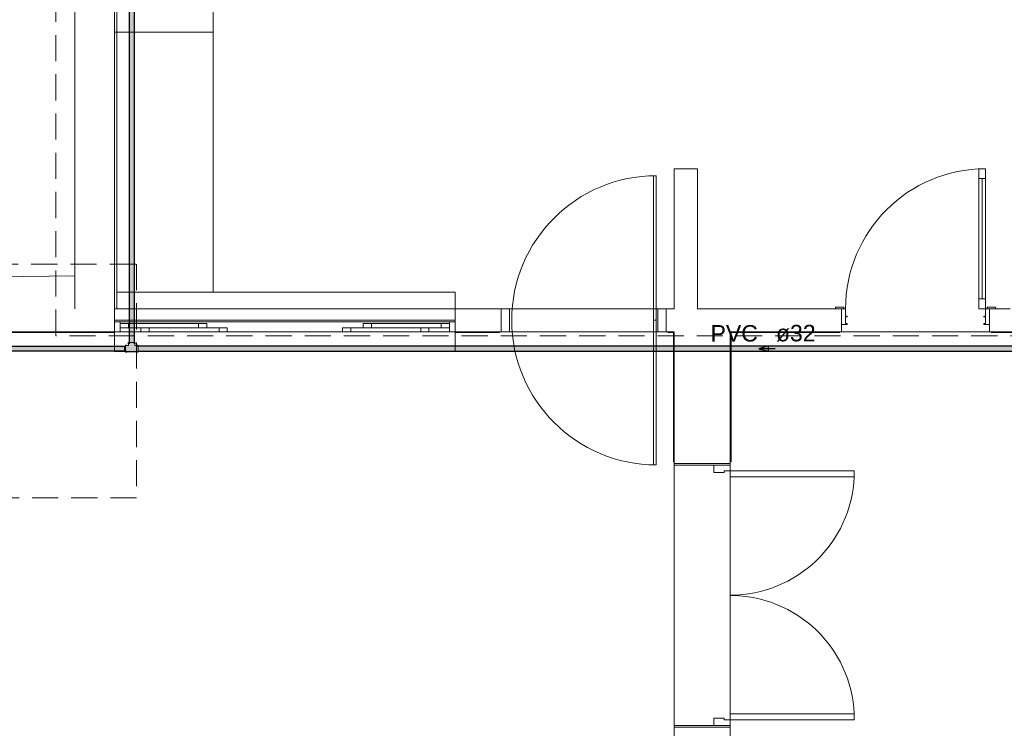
# Model space of a CAD drawing. Header units: millimetres. Extents: x 567 to 934, y -1 to 364.
# Tile 409 of 656: x 739 to 751, y 39 to 47. Entities that reach past the tile are written whole.
import ezdxf

# ---------------------------------------------------------------- set-up
doc = ezdxf.new("R2010")
doc.units = ezdxf.units.MM
doc.header["$MEASUREMENT"] = 0
doc.linetypes.add('HIDDEN2', pattern=[0.47625, 0.3175, -0.15875])
doc.linetypes.add('NULL', pattern=[0])
for name, color, linetype, lineweight in [('AF-Condutos', 140, 'Continuous', 25), ('AF-Conexões', 152, 'Continuous', 18), ('AF-Sentido conduto', 140, 'Continuous', 30), ('AF-Textos conduto', 7, 'Continuous', 9), ('DI-Detalhes', 1, 'HIDDEN2', 9)]:
    doc.layers.add(name, color=color, linetype=linetype, lineweight=lineweight)
doc.layers.add('ARQ FINA', color=8, linetype='Continuous')
doc.styles.add('Arial', font='arial.ttf')

msp = doc.modelspace()

# ---------------------------------------------------------------- hatches: boundary and pattern name
at = {"layer": 'AF-Condutos', "linetype": 'Continuous'}
for points in [[(740.012, 54.225), (740.012, 43.337), (740.022, 54.429), (740.013, 54.429)], [(740.035, 54.432), (740.022, 43.357), (740.035, 43.357)], [(740.022, 54.225), (740.022, 43.337), (740.035, 54.432), (740.022, 54.432)], [(740.048, 54.432), (740.035, 54.432), (740.035, 43.337)], [(740.048, 54.432), (740.035, 43.357), (740.048, 43.357)], [(740.07, 54.432), (740.048, 54.432), (740.048, 43.337), (740.049, 54.225), (740.049, 43.835), (740.06, 54.245), (740.06, 43.337), (740.067, 54.245), (740.068, 43.337), (740.07, 54.029), (740.07, 43.337)], [(740.012, 54.245), (740.007, 43.357), (740.012, 43.357)], [(740.007, 53.999), (740.007, 43.337), (740.012, 53.999), (740.01, 54.195)], [(740.022, 54.245), (740.012, 43.357), (740.022, 43.357)], [(740.049, 43.835), (740.049, 54.245), (740.048, 43.337)], [(740.049, 43.835), (740.049, 43.337), (740.06, 54.245)], [(740.06, 54.245), (740.049, 43.357), (740.06, 43.357)], [(740.067, 54.245), (740.06, 43.357), (740.068, 43.357)], [(740.07, 54.029), (740.068, 43.357), (740.07, 43.357)], [(740.049, 43.835), (740.048, 43.357), (740.049, 43.357)], [(735.146, 43.305), (735.144, 43.304), (739.968, 43.304)], [(735.144, 43.305), (739.948, 43.304), (739.948, 43.305)], [(735.146, 43.304), (735.144, 43.299), (739.968, 43.299)], [(735.144, 43.304), (739.948, 43.299), (739.948, 43.304)], [(735.146, 43.299), (735.144, 43.29), (739.968, 43.29)], [(735.144, 43.299), (739.948, 43.29), (739.948, 43.299)], [(740.096, 43.312), (755.177, 43.311), (755.177, 43.312)], [(740.096, 43.311), (755.177, 43.304), (755.177, 43.311)], [(740.096, 43.304), (755.177, 43.293), (755.177, 43.304)], [(755.313, 43.311), (740.116, 43.312), (740.116, 43.311)], [(755.313, 43.304), (740.116, 43.311), (740.116, 43.304)], [(755.313, 43.293), (740.116, 43.304), (740.116, 43.293)], [(735.22, 43.29), (735.144, 43.29), (739.968, 43.28)], [(735.146, 43.29), (735.144, 43.28), (739.968, 43.28)], [(735.22, 43.29), (739.968, 43.29), (735.144, 43.29)], [(735.144, 43.29), (739.948, 43.29), (739.948, 43.29)], [(735.144, 43.28), (739.948, 43.27), (739.948, 43.28)], [(735.144, 43.28), (735.144, 43.27), (739.968, 43.27)], [(735.144, 43.27), (739.948, 43.262), (739.948, 43.27)], [(735.144, 43.27), (735.144, 43.262), (739.968, 43.262)], [(735.144, 43.262), (739.948, 43.256), (739.948, 43.262)], [(735.144, 43.262), (735.144, 43.256), (739.968, 43.256)], [(735.144, 43.256), (739.948, 43.255), (739.948, 43.256)], [(735.144, 43.256), (735.144, 43.255), (739.968, 43.255)], [(735.22, 43.29), (739.948, 43.28), (739.948, 43.29)], [(740.096, 43.293), (755.177, 43.28), (755.177, 43.293)], [(740.096, 43.28), (755.177, 43.267), (755.177, 43.28)], [(740.096, 43.267), (755.177, 43.256), (755.177, 43.267)], [(740.096, 43.256), (755.177, 43.25), (755.177, 43.256)], [(740.096, 43.25), (755.177, 43.248), (755.177, 43.25)], [(755.313, 43.28), (740.116, 43.293), (740.116, 43.28)], [(755.313, 43.267), (740.116, 43.28), (740.116, 43.267)], [(755.313, 43.256), (740.116, 43.267), (740.116, 43.256)], [(755.313, 43.25), (740.116, 43.256), (740.116, 43.25)], [(755.313, 43.248), (740.116, 43.25), (740.116, 43.248)]]:
    msp.add_hatch(color=151, dxfattribs=at).paths.add_polyline_path(points)
at = {"layer": 'AF-Conexões', "linetype": 'Continuous'}
for points in [[(739.948, 43.247), (739.96, 43.247), (739.96, 43.3), (739.948, 43.307)], [(739.96, 43.316), (739.96, 43.247), (739.992, 43.246), (739.96, 43.241), (739.96, 43.237), (739.977, 43.241), (740.009, 43.241), (740.012, 43.244), (740.099, 43.243), (740.116, 43.236), (740.116, 43.3), (740.104, 43.293), (740.099, 43.285), (740.116, 43.3), (740.116, 43.32), (740.076, 43.316), (740.076, 43.34), (740.081, 43.345), (740.081, 43.357), (739.997, 43.357), (739.995, 43.345), (740.003, 43.34), (740.001, 43.315), (739.977, 43.317), (739.972, 43.322), (739.96, 43.322), (739.96, 43.316), (739.972, 43.319)]]:
    msp.add_hatch(color=161, dxfattribs=at).paths.add_polyline_path(points)

# ---------------------------------------------------------------- linework, layer by layer
at = {"layer": 'AF-Condutos'}
for p, q in [((740.007, 53.942), (740.007, 43.337)), ((740.07, 43.337), (740.07, 54.029)), ((739.948, 43.305), (735.144, 43.305)), ((755.177, 43.312), (740.096, 43.312)), ((735.144, 43.255), (739.968, 43.255)), ((740.116, 43.248), (755.313, 43.248))]:
    msp.add_line(p, q, dxfattribs=at)
at = {"layer": 'AF-Conexões'}
for p, q in [((739.948, 43.307), (739.948, 43.305)), ((739.96, 43.307), (739.948, 43.307)), ((739.948, 43.305), (739.948, 43.286)), ((739.96, 43.322), (739.96, 43.32)), ((739.972, 43.322), (739.96, 43.322)), ((739.96, 43.32), (739.96, 43.316)), ((739.96, 43.316), (739.96, 43.309)), ((739.96, 43.309), (739.96, 43.307)), ((739.96, 43.307), (739.96, 43.305)), ((739.96, 43.305), (739.96, 43.3)), ((739.96, 43.3), (739.96, 43.29)), ((739.977, 43.317), (739.972, 43.322)), ((740, 43.317), (739.977, 43.317)), ((739.995, 43.357), (739.995, 43.345)), ((739.997, 43.357), (739.995, 43.357)), ((739.995, 43.345), (740, 43.34)), ((740.001, 43.357), (739.997, 43.357)), ((740, 43.34), (740, 43.317)), ((740.007, 43.357), (740.001, 43.357)), ((740.008, 43.357), (740.007, 43.357)), ((740.017, 43.357), (740.008, 43.357)), ((740.027, 43.357), (740.017, 43.357)), ((740.038, 43.357), (740.027, 43.357)), ((740.049, 43.357), (740.038, 43.357)), ((740.06, 43.357), (740.049, 43.357)), ((740.069, 43.357), (740.06, 43.357)), ((740.07, 43.357), (740.069, 43.357)), ((740.075, 43.357), (740.07, 43.357)), ((740.08, 43.357), (740.075, 43.357)), ((740.076, 43.34), (740.081, 43.345)), ((740.076, 43.317), (740.076, 43.34)), ((740.099, 43.317), (740.076, 43.317)), ((740.081, 43.357), (740.08, 43.357)), ((740.081, 43.345), (740.081, 43.357)), ((740.104, 43.322), (740.099, 43.317)), ((740.116, 43.322), (740.104, 43.322)), ((740.116, 43.32), (740.116, 43.322)), ((740.116, 43.316), (740.116, 43.32)), ((740.116, 43.312), (740.116, 43.316)), ((740.116, 43.309), (740.116, 43.312)), ((740.116, 43.3), (740.116, 43.309)), ((740.116, 43.29), (740.116, 43.3)), ((739.948, 43.286), (739.948, 43.259)), ((739.948, 43.259), (739.948, 43.255)), ((739.948, 43.255), (739.948, 43.247)), ((739.948, 43.247), (739.96, 43.247)), ((739.96, 43.29), (739.96, 43.279)), ((739.96, 43.279), (739.96, 43.268)), ((739.96, 43.268), (739.96, 43.257)), ((739.96, 43.257), (739.96, 43.255)), ((739.96, 43.255), (739.96, 43.248)), ((739.96, 43.248), (739.96, 43.247)), ((739.96, 43.247), (739.96, 43.241)), ((739.96, 43.241), (739.96, 43.237)), ((739.96, 43.237), (739.96, 43.236)), ((739.96, 43.236), (739.972, 43.236)), ((739.972, 43.236), (739.977, 43.241)), ((739.977, 43.241), (740.009, 43.241)), ((740.009, 43.241), (740.012, 43.243)), ((740.012, 43.243), (740.038, 43.243)), ((740.038, 43.243), (740.064, 43.243)), ((740.064, 43.243), (740.067, 43.241)), ((740.067, 43.241), (740.099, 43.241)), ((740.099, 43.241), (740.104, 43.236)), ((740.104, 43.236), (740.116, 43.236)), ((740.116, 43.279), (740.116, 43.29)), ((740.116, 43.268), (740.116, 43.279)), ((740.116, 43.257), (740.116, 43.268)), ((740.116, 43.248), (740.116, 43.257)), ((740.116, 43.241), (740.116, 43.248)), ((740.116, 43.237), (740.116, 43.241)), ((740.116, 43.236), (740.116, 43.237))]:
    msp.add_line(p, q, dxfattribs=at)
at = {"layer": 'AF-Sentido conduto'}
for p, q in [((747.774, 43.313), (747.653, 43.28)), ((747.774, 43.248), (747.774, 43.313)), ((747.653, 43.28), (747.774, 43.248))]:
    msp.add_line(p, q, dxfattribs=at)
msp.add_lwpolyline([(747.853, 43.28), (747.653, 43.28)], dxfattribs=at)
at = {"layer": 'ARQ FINA', "lineweight": 5}
for p, q in [((739.348, 44.163), (739.348, 54.885)), ((739.828, 43.765), (739.828, 54.44)), ((739.858, 47.125), (739.858, 51.925)), ((741.028, 47.125), (741.028, 51.925)), ((739.828, 47.125), (739.858, 47.125)), ((739.858, 47.125), (739.828, 47.125)), ((739.858, 47.125), (741.028, 47.125)), ((739.858, 43.765), (739.858, 47.125)), ((741.028, 47.125), (739.858, 47.125)), ((741.028, 43.965), (741.028, 47.125)), ((746.628, 45.465), (746.628, 43.765)), ((746.908, 45.465), (746.628, 45.465)), ((746.908, 43.765), (746.908, 45.465)), ((750.328, 45.465), (750.408, 45.465)), ((750.328, 43.765), (750.328, 45.465)), ((750.408, 45.465), (750.328, 45.465)), ((750.328, 45.465), (750.328, 45.345)), ((750.408, 45.465), (750.408, 43.765)), ((750.408, 45.345), (750.408, 45.465)), ((750.328, 45.345), (750.408, 45.345)), ((750.368, 45.345), (750.368, 43.885)), ((726.723, 44.031), (739.348, 44.163)), ((739.348, 44.163), (739.348, 43.765)), ((743.968, 43.965), (739.858, 43.965)), ((743.968, 43.765), (743.968, 43.965)), ((748.588, 43.785), (748.688, 43.785)), ((748.588, 43.765), (748.588, 43.785)), ((748.688, 43.785), (748.688, 43.765)), ((750.408, 43.885), (750.328, 43.885)), ((750.328, 43.885), (750.328, 43.765)), ((750.408, 43.765), (750.408, 43.885)), ((750.428, 43.785), (750.528, 43.785)), ((750.428, 43.765), (750.428, 43.785)), ((750.528, 43.785), (750.528, 43.765)), ((743.968, 43.765), (739.828, 43.765)), ((739.828, 43.765), (739.828, 43.625)), ((743.968, 43.625), (743.968, 43.765)), ((744.526, 43.765), (743.968, 43.765)), ((744.628, 43.765), (744.526, 43.765)), ((744.526, 43.765), (744.526, 43.485)), ((744.628, 43.485), (744.628, 43.765)), ((744.628, 43.765), (746.428, 43.765)), ((746.529, 43.765), (746.428, 43.765)), ((746.428, 43.765), (746.428, 43.485)), ((746.529, 43.485), (746.529, 43.765)), ((746.628, 43.765), (746.529, 43.765)), ((748.658, 43.765), (746.908, 43.765)), ((748.688, 43.765), (748.588, 43.765)), ((748.658, 43.575), (748.658, 43.765)), ((748.658, 43.765), (748.708, 43.765)), ((748.658, 43.485), (748.658, 43.765)), ((748.708, 43.765), (748.708, 43.675)), ((748.708, 43.675), (748.728, 43.675)), ((748.708, 43.665), (748.708, 43.585)), ((748.728, 43.665), (748.708, 43.665)), ((748.728, 43.675), (748.728, 43.665)), ((750.408, 43.765), (750.328, 43.765)), ((750.328, 43.765), (750.408, 43.765)), ((750.388, 43.675), (750.408, 43.675)), ((750.388, 43.665), (750.388, 43.675)), ((750.408, 43.665), (750.388, 43.665)), ((750.408, 43.675), (750.408, 43.765)), ((750.408, 43.765), (750.458, 43.765)), ((750.408, 43.585), (750.408, 43.665)), ((750.528, 43.765), (750.428, 43.765)), ((750.458, 43.765), (750.458, 43.575)), ((750.708, 43.765), (750.458, 43.765)), ((750.458, 43.765), (750.458, 43.485)), ((739.828, 43.625), (743.968, 43.625)), ((739.828, 43.485), (739.828, 43.625)), ((739.898, 43.605), (739.828, 43.605)), ((739.828, 43.605), (739.828, 43.485)), ((739.898, 43.585), (739.898, 43.605)), ((739.898, 43.605), (743.898, 43.605)), ((739.898, 43.535), (739.898, 43.585)), ((739.898, 43.585), (740.948, 43.585)), ((739.898, 43.535), (739.898, 43.585)), ((739.898, 43.585), (739.998, 43.585)), ((740.948, 43.535), (739.898, 43.535)), ((739.998, 43.535), (739.898, 43.535)), ((739.898, 43.485), (739.898, 43.535)), ((739.998, 43.585), (739.998, 43.535)), ((741.198, 43.535), (740.148, 43.535)), ((740.148, 43.535), (740.148, 43.485)), ((740.248, 43.535), (740.148, 43.535)), ((740.148, 43.535), (740.148, 43.485)), ((740.248, 43.485), (740.248, 43.535)), ((740.848, 43.535), (740.848, 43.585)), ((740.848, 43.585), (740.948, 43.585)), ((740.948, 43.535), (740.848, 43.535)), ((740.948, 43.585), (740.948, 43.535)), ((740.948, 43.585), (740.948, 43.535)), ((741.198, 43.535), (741.098, 43.535)), ((741.098, 43.535), (741.098, 43.485)), ((741.198, 43.485), (741.198, 43.535)), ((741.198, 43.485), (741.198, 43.535)), ((742.598, 43.485), (742.598, 43.535)), ((742.598, 43.535), (743.648, 43.535)), ((742.598, 43.485), (742.598, 43.535)), ((742.598, 43.535), (742.698, 43.535)), ((742.698, 43.535), (742.698, 43.485)), ((743.898, 43.585), (742.848, 43.585)), ((742.848, 43.585), (742.848, 43.535)), ((742.948, 43.585), (742.848, 43.585)), ((742.848, 43.585), (742.848, 43.535)), ((742.848, 43.535), (743.898, 43.535)), ((742.848, 43.535), (742.948, 43.535)), ((742.948, 43.535), (742.948, 43.585)), ((743.548, 43.485), (743.548, 43.535)), ((743.548, 43.535), (743.648, 43.535)), ((743.648, 43.535), (743.648, 43.485)), ((743.648, 43.535), (743.648, 43.485)), ((743.898, 43.585), (743.798, 43.585)), ((743.798, 43.585), (743.798, 43.535)), ((743.798, 43.535), (743.898, 43.535)), ((743.968, 43.605), (743.898, 43.605)), ((743.898, 43.605), (743.898, 43.585)), ((743.898, 43.535), (743.898, 43.585)), ((743.898, 43.535), (743.898, 43.585)), ((743.898, 43.535), (743.898, 43.485)), ((743.968, 43.625), (743.968, 43.485)), ((743.968, 43.485), (743.968, 43.605)), ((746.377, 41.87), (746.377, 43.625)), ((746.409, 43.625), (746.377, 43.625)), ((746.409, 43.625), (746.409, 41.87)), ((748.728, 43.575), (748.658, 43.575)), ((748.708, 43.585), (748.728, 43.585)), ((748.728, 43.585), (748.728, 43.575)), ((750.388, 43.585), (750.408, 43.585)), ((750.388, 43.575), (750.388, 43.585)), ((750.458, 43.575), (750.388, 43.575)), ((727.203, 43.485), (739.828, 43.485)), ((727.203, 43.475), (739.828, 43.475)), ((739.588, 43.485), (739.588, 43.475)), ((739.828, 43.485), (739.898, 43.485)), ((739.828, 43.485), (739.828, 43.245)), ((740.148, 43.485), (739.898, 43.485)), ((740.148, 43.485), (741.198, 43.485)), ((740.148, 43.485), (740.248, 43.485)), ((741.098, 43.485), (741.198, 43.485)), ((742.598, 43.485), (741.198, 43.485)), ((743.648, 43.485), (742.598, 43.485)), ((742.698, 43.485), (742.598, 43.485)), ((743.648, 43.485), (743.548, 43.485)), ((743.898, 43.485), (743.648, 43.485)), ((743.898, 43.485), (743.968, 43.485)), ((743.968, 43.245), (743.968, 43.485)), ((743.968, 43.485), (744.526, 43.485)), ((743.968, 43.475), (744.506, 43.475)), ((744.506, 43.485), (744.506, 43.475)), ((744.526, 43.485), (744.628, 43.485)), ((746.428, 43.485), (744.628, 43.485)), ((746.428, 43.485), (746.529, 43.485)), ((746.529, 43.485), (746.628, 43.485)), ((746.549, 43.475), (746.549, 43.485)), ((746.549, 43.475), (746.618, 43.475)), ((746.618, 43.485), (746.618, 41.905)), ((746.628, 43.485), (746.628, 41.885)), ((747.308, 41.885), (747.308, 43.485)), ((747.308, 43.485), (748.658, 43.485)), ((747.308, 43.475), (748.638, 43.475)), ((747.318, 43.485), (747.318, 41.905)), ((748.638, 43.485), (748.638, 43.475)), ((748.658, 43.485), (750.458, 43.485)), ((750.458, 43.485), (757.808, 43.485)), ((750.478, 43.475), (750.478, 43.485)), ((750.478, 43.475), (757.739, 43.475)), ((739.828, 43.245), (743.968, 43.245)), ((746.409, 41.87), (746.377, 41.87)), ((746.628, 41.905), (746.618, 41.905)), ((746.628, 41.865), (746.628, 41.895)), ((746.628, 41.885), (747.308, 41.885)), ((746.628, 38.685), (746.628, 41.885)), ((746.628, 41.865), (747.308, 41.865)), ((747.108, 41.865), (747.308, 41.865)), ((747.108, 41.775), (747.108, 41.865)), ((747.318, 41.905), (747.308, 41.905)), ((747.308, 41.865), (747.308, 41.895)), ((747.308, 41.865), (747.308, 41.885)), ((747.308, 41.865), (747.308, 41.795)), ((747.234, 41.775), (747.108, 41.775)), ((747.308, 41.795), (747.234, 41.795)), ((747.234, 41.795), (747.234, 41.775)), ((747.308, 41.795), (747.308, 41.725)), ((748.814, 41.795), (747.308, 41.795)), ((747.308, 38.775), (747.308, 41.795)), ((748.814, 41.725), (748.814, 41.795)), ((747.308, 41.725), (748.814, 41.725)), ((747.108, 38.795), (747.234, 38.795)), ((747.108, 38.705), (747.108, 38.795)), ((747.234, 38.795), (747.234, 38.775)), ((747.234, 38.775), (747.308, 38.775)), ((747.308, 38.775), (747.308, 38.845)), ((747.308, 38.845), (748.814, 38.845)), ((747.308, 38.775), (747.308, 38.705)), ((748.814, 38.775), (747.308, 38.775)), ((748.814, 38.845), (748.814, 38.775)), ((747.308, 38.705), (746.628, 38.705)), ((746.628, 38.705), (746.628, 38.675)), ((746.628, 38.685), (746.628, 37.795)), ((747.308, 38.685), (746.628, 38.685)), ((747.308, 38.705), (747.108, 38.705)), ((747.308, 38.705), (747.308, 38.675)), ((747.308, 38.685), (747.308, 38.705)), ((747.308, 37.795), (747.308, 38.685))]:
    msp.add_line(p, q, dxfattribs=at)
at = {"layer": 'ARQ FINA', "linetype": 'Continuous', "lineweight": 5}
for p, q in [((746.409, 45.381), (746.377, 45.381)), ((746.377, 45.381), (746.377, 43.625)), ((746.409, 43.625), (746.409, 45.381)), ((747.308, 41.885), (747.308, 41.865)), ((747.308, 41.795), (747.308, 39.485))]:
    msp.add_line(p, q, dxfattribs=at)
at = {"layer": 'ARQ FINA', "lineweight": 5}
for centre, radius, start, end in [((750.408, 43.765), 1.7, 90, 180), ((746.409, 43.625), 1.756, 180, 270), ((747.308, 41.795), 1.508, 270, 357.3395), ((747.308, 38.775), 1.508, 2.6605, 90)]:
    msp.add_arc(centre, radius, start, end, dxfattribs=at)
at = {"layer": 'ARQ FINA', "linetype": 'Continuous', "lineweight": 5}
msp.add_arc((746.409, 43.625), 1.756, 90, 180, dxfattribs=at)
at = {"layer": 'DI-Detalhes'}
for points in [[(739.117, 55.056), (751.029, 55.056), (751.029, 43.437), (739.117, 43.437), (739.117, 55.056)], [(734.055, 44.308), (740.097, 44.308), (740.097, 41.467), (734.055, 41.467), (734.055, 44.308)]]:
    msp.add_lwpolyline(points, dxfattribs=at)

# ---------------------------------------------------------------- texts
at = {"layer": 'AF-Textos conduto', "linetype": 'NULL', "char_height": 0.2, "line_spacing_factor": 0.6, "style": 'Arial'}
for s, insert, width, attachment_point in [('PVC', (747.643, 43.364), 1.14939, 9), ('ø32', (747.863, 43.364), 0.9628, 7)]:
    msp.add_mtext(s, dxfattribs=dict(at, insert=insert, width=width, attachment_point=attachment_point))

doc.saveas('drawing.dxf')
